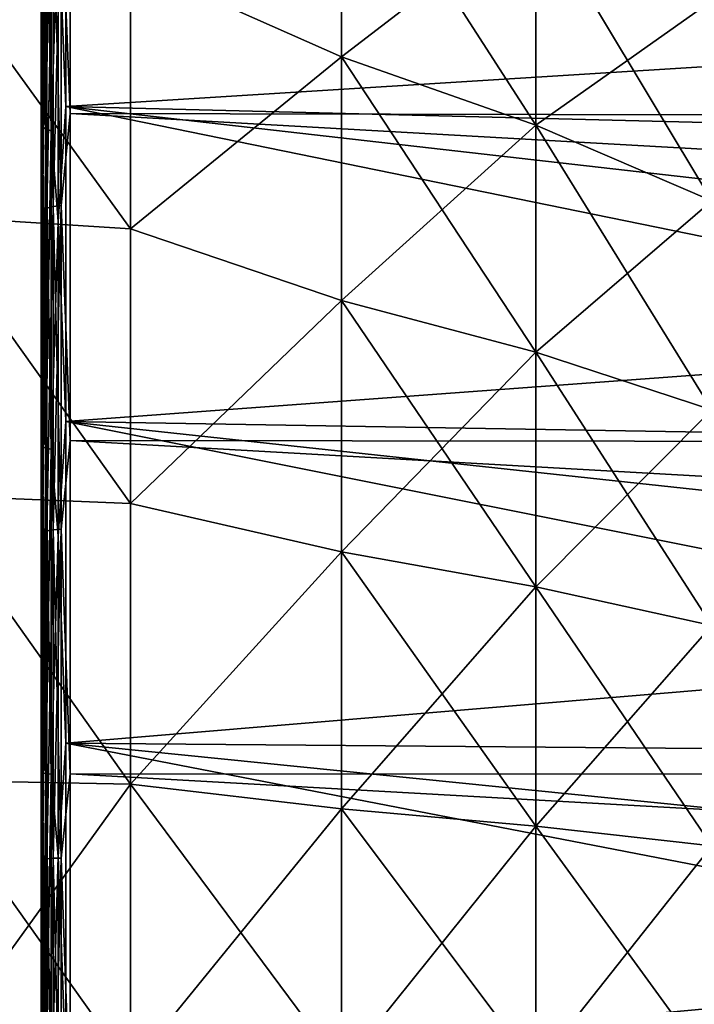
# Model space of a CAD drawing. Header units: millimetres. Extents: x -128 to 173, y -40 to 30.
# Tile 331 of 353: x 130.15 to 134.86, y 0.45 to 7.31. Entities that reach past the tile are written whole.
import ezdxf

# ---------------------------------------------------------------- set-up
doc = ezdxf.new("R2010")
doc.units = ezdxf.units.MM
doc.header["$LTSCALE"] = 56.728605
for name, color, linetype in [('253', 7, 'CONTINUOUS'), ('254', 7, 'CONTINUOUS'), ('257', 7, 'CONTINUOUS'), ('258', 7, 'CONTINUOUS'), ('273', 7, 'CONTINUOUS'), ('36', 7, 'CONTINUOUS'), ('38', 7, 'CONTINUOUS')]:
    doc.layers.add(name, color=color, linetype=linetype)

msp = doc.modelspace()

# ---------------------------------------------------------------- linework, layer by layer
at = {"layer": '253', "color": 7, "linetype": 'CONTINUOUS'}
for points in [[(130.3, 8.7426, 20.8342), (130.3, 6.5748, 21.6164), (130.3, 8.7914, 21.035), (130.3, 8.7426, 20.8342)], [(130.3, 8.7914, 21.035), (130.3, 6.5748, 21.6164), (130.3, 6.6001, 21.822), (130.3, 8.7914, 21.035)], [(130.3, 6.575, -21.6163), (130.3, 8.7428, -20.8341), (130.3, 8.7907, -21.0353), (130.3, 6.575, -21.6163)], [(130.3, 6.5994, -21.8222), (130.3, 6.575, -21.6163), (130.3, 8.7907, -21.0353), (130.3, 6.5994, -21.8222)], [(130.3, 6.5748, 21.6164), (130.3, 4.3387, 22.1736), (130.3, 6.6001, 21.822), (130.3, 6.5748, 21.6164)], [(130.3, 6.6001, 21.822), (130.3, 4.3387, 22.1736), (130.3, 4.3401, 22.3813), (130.3, 6.6001, 21.822)], [(130.3, 4.3389, -22.1736), (130.3, 6.575, -21.6163), (130.3, 6.5994, -21.8222), (130.3, 4.3389, -22.1736)], [(130.3, 4.3394, -22.3815), (130.3, 4.3389, -22.1736), (130.3, 6.5994, -21.8222), (130.3, 4.3394, -22.3815)], [(130.3, 4.3387, 22.1736), (130.3, 2.0574, 22.5003), (130.3, 4.3401, 22.3813), (130.3, 4.3387, 22.1736)], [(130.3, 4.3401, 22.3813), (130.3, 2.0574, 22.5003), (130.3, 2.0348, 22.7073), (130.3, 4.3401, 22.3813)], [(130.3, 2.0576, -22.5002), (130.3, 4.3389, -22.1736), (130.3, 4.3394, -22.3815), (130.3, 2.0576, -22.5002)], [(130.3, 2.0341, -22.7073), (130.3, 2.0576, -22.5002), (130.3, 4.3394, -22.3815), (130.3, 2.0341, -22.7073)], [(130.3, -0.2451, -22.5928), (130.3, 2.0576, -22.5002), (130.3, 2.0341, -22.7073), (130.3, -0.2451, -22.5928)], [(130.3, 2.0574, 22.5003), (130.3, -0.2453, 22.5928), (130.3, 2.0348, 22.7073), (130.3, 2.0574, 22.5003)], [(130.3, 2.0348, 22.7073), (130.3, -0.2453, 22.5928), (130.3, -2.6153, 22.6477), (130.3, 2.0348, 22.7073)], [(130.3, -0.2918, 22.7964), (130.3, 2.0348, 22.7073), (130.3, -2.6153, 22.6477), (130.3, -0.2918, 22.7964)], [(130.3, -2.616, -22.6477), (130.3, -0.2451, -22.5928), (130.3, 2.0341, -22.7073), (130.3, -2.616, -22.6477)], [(130.3, -0.2925, -22.7964), (130.3, -2.616, -22.6477), (130.3, 2.0341, -22.7073), (130.3, -0.2925, -22.7964)]]:
    msp.add_3dface(points, dxfattribs=at)
at = {"layer": '254', "color": 7, "linetype": 'CONTINUOUS'}
for points in [[(171.8356, 8.7447, -20.8803), (171.8356, 6.5709, -21.6629), (130.5017, 8.8679, -21.2198), (171.8356, 8.7447, -20.8803)], [(130.5017, 8.8679, -21.2198), (171.8356, 6.5709, -21.6629), (130.5017, 6.6574, -22.0136), (130.5017, 8.8679, -21.2198)], [(171.8356, 6.5709, 21.6629), (171.8356, 8.7447, 20.8803), (130.5017, 8.8679, 21.2198), (171.8356, 6.5709, 21.6629)], [(130.5017, 6.6574, 22.0136), (171.8356, 6.5709, 21.6629), (130.5017, 8.8679, 21.2198), (130.5017, 6.6574, 22.0136)], [(171.8356, 6.5709, -21.6629), (171.8356, 4.3286, -22.2198), (130.5017, 6.6574, -22.0136), (171.8356, 6.5709, -21.6629)], [(130.5017, 6.6574, -22.0136), (171.8356, 4.3286, -22.2198), (130.5017, 4.3775, -22.5778), (130.5017, 6.6574, -22.0136)], [(171.8356, 4.3286, 22.2198), (171.8356, 6.5709, 21.6629), (130.5017, 6.6574, 22.0136), (171.8356, 4.3286, 22.2198)], [(130.5017, 4.3775, 22.5778), (171.8356, 4.3286, 22.2198), (130.5017, 6.6574, 22.0136), (130.5017, 4.3775, 22.5778)], [(171.8356, 4.3286, -22.2198), (171.8356, 2.0413, -22.5453), (130.5017, 4.3775, -22.5778), (171.8356, 4.3286, -22.2198)], [(130.5017, 4.3775, -22.5778), (171.8356, 2.0413, -22.5453), (130.5017, 2.0519, -22.9065), (130.5017, 4.3775, -22.5778)], [(171.8356, 2.0413, 22.5453), (171.8356, 4.3286, 22.2198), (130.5017, 4.3775, 22.5778), (171.8356, 2.0413, 22.5453)], [(130.5017, 2.0519, 22.9065), (171.8356, 2.0413, 22.5453), (130.5017, 4.3775, 22.5778), (130.5017, 2.0519, 22.9065)], [(171.8356, 2.0413, -22.5453), (171.8356, -0.2673, -22.6359), (130.5017, 2.0519, -22.9065), (171.8356, 2.0413, -22.5453)], [(130.5017, 2.0519, -22.9065), (171.8356, -0.2673, -22.6359), (130.5017, -0.2951, -22.9963), (130.5017, 2.0519, -22.9065)], [(171.8356, -0.2673, 22.6359), (171.8356, 2.0413, 22.5453), (130.5017, 2.0519, 22.9065), (171.8356, -0.2673, 22.6359)], [(130.5017, -0.2951, 22.9963), (171.8356, -0.2673, 22.6359), (130.5017, 2.0519, 22.9065), (130.5017, -0.2951, 22.9963)]]:
    msp.add_3dface(points, dxfattribs=at)
at = {"layer": '257', "color": 7, "linetype": 'CONTINUOUS'}
for points in [[(142.1846, 7.4361, 19.3718), (142.1846, 6.4119, 19.7345), (130.4722, 8.832, 20.581), (142.1846, 7.4361, 19.3718)], [(130.4722, 8.832, 20.581), (142.1846, 6.4119, 19.7345), (130.4722, 6.7046, 21.369), (130.4722, 8.832, 20.581)], [(130.4722, 6.7046, -21.369), (142.1846, 7.4361, -19.3718), (130.4722, 8.832, -20.581), (130.4722, 6.7046, -21.369)], [(142.1846, 6.4119, -19.7345), (142.1846, 7.4361, -19.3718), (130.4722, 6.7046, -21.369), (142.1846, 6.4119, -19.7345)], [(142.1846, 5.3708, 20.0429), (142.1846, 4.314, 20.2966), (130.4722, 6.7046, 21.369), (142.1846, 5.3708, 20.0429)], [(130.4722, 6.7046, 21.369), (142.1846, 4.314, 20.2966), (130.4722, 4.5083, 21.9376), (130.4722, 6.7046, 21.369)], [(142.1846, 6.4119, 19.7345), (142.1846, 5.3708, 20.0429), (130.4722, 6.7046, 21.369), (142.1846, 6.4119, 19.7345)], [(142.1846, 5.3708, -20.0429), (142.1846, 6.4119, -19.7345), (130.4722, 6.7046, -21.369), (142.1846, 5.3708, -20.0429)], [(130.4722, 4.5083, -21.9376), (142.1846, 5.3708, -20.0429), (130.4722, 6.7046, -21.369), (130.4722, 4.5083, -21.9376)], [(142.1846, 4.314, -20.2966), (142.1846, 5.3708, -20.0429), (130.4722, 4.5083, -21.9376), (142.1846, 4.314, -20.2966)], [(142.1846, 3.2459, 20.4945), (142.1846, 2.1692, 20.6363), (130.4722, 4.5083, 21.9376), (142.1846, 3.2459, 20.4945)], [(130.4722, 4.5083, 21.9376), (142.1846, 2.1692, 20.6363), (130.4722, 2.2658, 22.2812), (130.4722, 4.5083, 21.9376)], [(142.1846, 4.314, 20.2966), (142.1846, 3.2459, 20.4945), (130.4722, 4.5083, 21.9376), (142.1846, 4.314, 20.2966)], [(142.1846, 3.2459, -20.4945), (142.1846, 4.314, -20.2966), (130.4722, 4.5083, -21.9376), (142.1846, 3.2459, -20.4945)], [(130.4722, 2.2658, -22.2812), (142.1846, 3.2459, -20.4945), (130.4722, 4.5083, -21.9376), (130.4722, 2.2658, -22.2812)], [(142.1846, 2.1692, -20.6363), (142.1846, 3.2459, -20.4945), (130.4722, 2.2658, -22.2812), (142.1846, 2.1692, -20.6363)], [(142.1846, 0, 20.75), (130.4722, 0, 22.3961), (130.4722, 2.2658, 22.2812), (142.1846, 0, 20.75)], [(142.1846, 1.0858, 20.7216), (142.1846, 0, 20.75), (130.4722, 2.2658, 22.2812), (142.1846, 1.0858, 20.7216)], [(130.4722, 0, -22.3961), (142.1846, 1.0858, -20.7216), (130.4722, 2.2658, -22.2812), (130.4722, 0, -22.3961)], [(142.1846, 2.1692, 20.6363), (142.1846, 1.0858, 20.7216), (130.4722, 2.2658, 22.2812), (142.1846, 2.1692, 20.6363)], [(142.1846, 1.0858, -20.7216), (142.1846, 2.1692, -20.6363), (130.4722, 2.2658, -22.2812), (142.1846, 1.0858, -20.7216)], [(130.4722, 0, -22.3961), (142.1846, 0, -20.75), (142.1846, 1.0858, -20.7216), (130.4722, 0, -22.3961)]]:
    msp.add_3dface(points, dxfattribs=at)
at = {"layer": '258', "color": 7, "linetype": 'CONTINUOUS'}
for points in [[(130.5017, 6.6574, 22.0136), (130.5017, 8.8679, 21.2198), (130.4395, 8.2101, 21.4729), (130.5017, 6.6574, 22.0136)], [(130.5017, 8.8679, -21.2198), (130.5017, 6.6574, -22.0136), (130.4395, 8.2101, -21.4729), (130.5017, 8.8679, -21.2198)], [(130.3, 8.7914, 21.035), (130.3, 6.6001, 21.822), (130.3098, 8.1641, 21.3527), (130.3, 8.7914, 21.035)], [(130.3, 6.5994, -21.8222), (130.3, 8.7907, -21.0353), (130.3098, 8.1641, -21.3527), (130.3, 6.5994, -21.8222)], [(130.3385, 5.996, 22.1179), (130.3385, 8.1841, 21.405), (130.3098, 5.9813, 22.0638), (130.3385, 5.996, 22.1179)], [(130.3098, 5.9813, 22.0638), (130.3385, 8.1841, 21.405), (130.3098, 8.1641, 21.3527), (130.3098, 5.9813, 22.0638)], [(130.3385, 8.1841, -21.405), (130.3385, 5.996, -22.1179), (130.3098, 8.1641, -21.3527), (130.3385, 8.1841, -21.405)], [(130.3832, 6.0076, 22.1608), (130.3832, 8.2, 21.4465), (130.3385, 5.996, 22.1179), (130.3832, 6.0076, 22.1608)], [(130.3385, 5.996, 22.1179), (130.3832, 8.2, 21.4465), (130.3385, 8.1841, 21.405), (130.3385, 5.996, 22.1179)], [(130.3832, 8.2, -21.4465), (130.3832, 6.0076, -22.1608), (130.3385, 8.1841, -21.405), (130.3832, 8.2, -21.4465)], [(130.3385, 8.1841, -21.405), (130.3832, 6.0076, -22.1608), (130.3385, 5.996, -22.1179), (130.3385, 8.1841, -21.405)], [(130.4395, 6.015, 22.188), (130.4395, 8.2101, 21.4729), (130.3832, 6.0076, 22.1608), (130.4395, 6.015, 22.188)], [(130.3832, 6.0076, 22.1608), (130.4395, 8.2101, 21.4729), (130.3832, 8.2, 21.4465), (130.3832, 6.0076, 22.1608)], [(130.4395, 8.2101, -21.4729), (130.4395, 6.015, -22.188), (130.3832, 8.2, -21.4465), (130.4395, 8.2101, -21.4729)], [(130.3832, 8.2, -21.4465), (130.4395, 6.015, -22.188), (130.3832, 6.0076, -22.1608), (130.3832, 8.2, -21.4465)], [(130.4395, 6.015, 22.188), (130.5017, 6.6574, 22.0136), (130.4395, 8.2101, 21.4729), (130.4395, 6.015, 22.188)], [(130.4395, 8.2101, -21.4729), (130.5017, 6.6574, -22.0136), (130.4395, 6.015, -22.188), (130.4395, 8.2101, -21.4729)], [(130.3, 6.5994, -21.8222), (130.3098, 8.1641, -21.3527), (130.3098, 5.9813, -22.0638), (130.3, 6.5994, -21.8222)], [(130.3, 6.6001, 21.822), (130.3098, 5.9813, 22.0638), (130.3098, 8.1641, 21.3527), (130.3, 6.6001, 21.822)], [(130.3098, 8.1641, -21.3527), (130.3385, 5.996, -22.1179), (130.3098, 5.9813, -22.0638), (130.3098, 8.1641, -21.3527)], [(130.3, 6.6001, 21.822), (130.3, 4.3401, 22.3813), (130.3098, 5.9813, 22.0638), (130.3, 6.6001, 21.822)], [(130.3, 4.3394, -22.3815), (130.3, 6.5994, -21.8222), (130.3098, 5.9813, -22.0638), (130.3, 4.3394, -22.3815)], [(130.5017, 4.3775, 22.5778), (130.5017, 6.6574, 22.0136), (130.4395, 6.015, 22.188), (130.5017, 4.3775, 22.5778)], [(130.5017, 6.6574, -22.0136), (130.5017, 4.3775, -22.5778), (130.4395, 6.015, -22.188), (130.5017, 6.6574, -22.0136)], [(130.3, 4.3394, -22.3815), (130.3098, 5.9813, -22.0638), (130.3098, 3.7382, -22.5525), (130.3, 4.3394, -22.3815)], [(130.3, 4.3401, 22.3813), (130.3098, 3.7382, 22.5525), (130.3098, 5.9813, 22.0638), (130.3, 4.3401, 22.3813)], [(130.3385, 3.7474, 22.6078), (130.3385, 5.996, 22.1179), (130.3098, 3.7382, 22.5525), (130.3385, 3.7474, 22.6078)], [(130.3098, 3.7382, 22.5525), (130.3385, 5.996, 22.1179), (130.3098, 5.9813, 22.0638), (130.3098, 3.7382, 22.5525)], [(130.3385, 5.996, -22.1179), (130.3385, 3.7474, -22.6078), (130.3098, 5.9813, -22.0638), (130.3385, 5.996, -22.1179)], [(130.3098, 5.9813, -22.0638), (130.3385, 3.7474, -22.6078), (130.3098, 3.7382, -22.5525), (130.3098, 5.9813, -22.0638)], [(130.3832, 3.7546, 22.6516), (130.3832, 6.0076, 22.1608), (130.3385, 3.7474, 22.6078), (130.3832, 3.7546, 22.6516)], [(130.3385, 3.7474, 22.6078), (130.3832, 6.0076, 22.1608), (130.3385, 5.996, 22.1179), (130.3385, 3.7474, 22.6078)], [(130.3832, 6.0076, -22.1608), (130.3832, 3.7546, -22.6516), (130.3385, 5.996, -22.1179), (130.3832, 6.0076, -22.1608)], [(130.3385, 5.996, -22.1179), (130.3832, 3.7546, -22.6516), (130.3385, 3.7474, -22.6078), (130.3385, 5.996, -22.1179)], [(130.4395, 3.7592, 22.6794), (130.4395, 6.015, 22.188), (130.3832, 3.7546, 22.6516), (130.4395, 3.7592, 22.6794)], [(130.3832, 3.7546, 22.6516), (130.4395, 6.015, 22.188), (130.3832, 6.0076, 22.1608), (130.3832, 3.7546, 22.6516)], [(130.4395, 6.015, -22.188), (130.4395, 3.7592, -22.6794), (130.3832, 6.0076, -22.1608), (130.4395, 6.015, -22.188)], [(130.3832, 6.0076, -22.1608), (130.4395, 3.7592, -22.6794), (130.3832, 3.7546, -22.6516), (130.3832, 6.0076, -22.1608)], [(130.4395, 3.7592, 22.6794), (130.5017, 4.3775, 22.5778), (130.4395, 6.015, 22.188), (130.4395, 3.7592, 22.6794)], [(130.4395, 6.015, -22.188), (130.5017, 4.3775, -22.5778), (130.4395, 3.7592, -22.6794), (130.4395, 6.015, -22.188)], [(130.3, 4.3401, 22.3813), (130.3, 2.0348, 22.7073), (130.3098, 3.7382, 22.5525), (130.3, 4.3401, 22.3813)], [(130.3, 2.0341, -22.7073), (130.3, 4.3394, -22.3815), (130.3098, 3.7382, -22.5525), (130.3, 2.0341, -22.7073)], [(130.5017, 2.0519, 22.9065), (130.5017, 4.3775, 22.5778), (130.4395, 3.7592, 22.6794), (130.5017, 2.0519, 22.9065)], [(130.5017, 4.3775, -22.5778), (130.5017, 2.0519, -22.9065), (130.4395, 3.7592, -22.6794), (130.5017, 4.3775, -22.5778)], [(130.3, 2.0341, -22.7073), (130.3098, 3.7382, -22.5525), (130.3098, 1.4574, -22.8137), (130.3, 2.0341, -22.7073)], [(130.3, 2.0348, 22.7073), (130.3098, 1.4574, 22.8137), (130.3098, 3.7382, 22.5525), (130.3, 2.0348, 22.7073)], [(130.3385, 1.461, 22.8696), (130.3385, 3.7474, 22.6078), (130.3098, 1.4574, 22.8137), (130.3385, 1.461, 22.8696)], [(130.3098, 1.4574, 22.8137), (130.3385, 3.7474, 22.6078), (130.3098, 3.7382, 22.5525), (130.3098, 1.4574, 22.8137)], [(130.3385, 3.7474, -22.6078), (130.3385, 1.461, -22.8696), (130.3098, 3.7382, -22.5525), (130.3385, 3.7474, -22.6078)], [(130.3098, 3.7382, -22.5525), (130.3385, 1.461, -22.8696), (130.3098, 1.4574, -22.8137), (130.3098, 3.7382, -22.5525)], [(130.3832, 1.4638, 22.9139), (130.3832, 3.7546, 22.6516), (130.3385, 1.461, 22.8696), (130.3832, 1.4638, 22.9139)], [(130.3385, 1.461, 22.8696), (130.3832, 3.7546, 22.6516), (130.3385, 3.7474, 22.6078), (130.3385, 1.461, 22.8696)], [(130.3832, 3.7546, -22.6516), (130.3832, 1.4638, -22.9139), (130.3385, 3.7474, -22.6078), (130.3832, 3.7546, -22.6516)], [(130.3385, 3.7474, -22.6078), (130.3832, 1.4638, -22.9139), (130.3385, 1.461, -22.8696), (130.3385, 3.7474, -22.6078)], [(130.4395, 1.4656, 22.9421), (130.4395, 3.7592, 22.6794), (130.3832, 1.4638, 22.9139), (130.4395, 1.4656, 22.9421)], [(130.3832, 1.4638, 22.9139), (130.4395, 3.7592, 22.6794), (130.3832, 3.7546, 22.6516), (130.3832, 1.4638, 22.9139)], [(130.4395, 3.7592, -22.6794), (130.4395, 1.4656, -22.9421), (130.3832, 3.7546, -22.6516), (130.4395, 3.7592, -22.6794)], [(130.3832, 3.7546, -22.6516), (130.4395, 1.4656, -22.9421), (130.3832, 1.4638, -22.9139), (130.3832, 3.7546, -22.6516)], [(130.4395, 1.4656, 22.9421), (130.5017, 2.0519, 22.9065), (130.4395, 3.7592, 22.6794), (130.4395, 1.4656, 22.9421)], [(130.4395, 3.7592, -22.6794), (130.5017, 2.0519, -22.9065), (130.4395, 1.4656, -22.9421), (130.4395, 3.7592, -22.6794)], [(130.3, 2.0348, 22.7073), (130.3, -0.2918, 22.7964), (130.3098, 1.4574, 22.8137), (130.3, 2.0348, 22.7073)], [(130.3, -0.2925, -22.7964), (130.3, 2.0341, -22.7073), (130.3098, 1.4574, -22.8137), (130.3, -0.2925, -22.7964)], [(130.5017, -0.2951, 22.9963), (130.5017, 2.0519, 22.9065), (130.4395, 1.4656, 22.9421), (130.5017, -0.2951, 22.9963)], [(130.5017, 2.0519, -22.9065), (130.5017, -0.2951, -22.9963), (130.4395, 1.4656, -22.9421), (130.5017, 2.0519, -22.9065)], [(130.3, -0.2925, -22.7964), (130.3098, 1.4574, -22.8137), (130.3098, -0.8381, -22.8448), (130.3, -0.2925, -22.7964)], [(130.3, -0.2918, 22.7964), (130.3098, -0.8381, 22.8448), (130.3098, 1.4574, 22.8137), (130.3, -0.2918, 22.7964)], [(130.3385, -0.8402, 22.9009), (130.3385, 1.461, 22.8696), (130.3098, -0.8381, 22.8448), (130.3385, -0.8402, 22.9009)], [(130.3098, -0.8381, 22.8448), (130.3385, 1.461, 22.8696), (130.3098, 1.4574, 22.8137), (130.3098, -0.8381, 22.8448)], [(130.3385, 1.461, -22.8696), (130.3385, -0.8402, -22.9009), (130.3098, 1.4574, -22.8137), (130.3385, 1.461, -22.8696)], [(130.3098, 1.4574, -22.8137), (130.3385, -0.8402, -22.9009), (130.3098, -0.8381, -22.8448), (130.3098, 1.4574, -22.8137)], [(130.3832, -0.8418, 22.9452), (130.3832, 1.4638, 22.9139), (130.3385, -0.8402, 22.9009), (130.3832, -0.8418, 22.9452)], [(130.3385, -0.8402, 22.9009), (130.3832, 1.4638, 22.9139), (130.3385, 1.461, 22.8696), (130.3385, -0.8402, 22.9009)], [(130.3832, 1.4638, -22.9139), (130.3832, -0.8418, -22.9452), (130.3385, 1.461, -22.8696), (130.3832, 1.4638, -22.9139)], [(130.3385, 1.461, -22.8696), (130.3832, -0.8418, -22.9452), (130.3385, -0.8402, -22.9009), (130.3385, 1.461, -22.8696)], [(130.4395, -0.8429, 22.9734), (130.4395, 1.4656, 22.9421), (130.3832, -0.8418, 22.9452), (130.4395, -0.8429, 22.9734)], [(130.3832, -0.8418, 22.9452), (130.4395, 1.4656, 22.9421), (130.3832, 1.4638, 22.9139), (130.3832, -0.8418, 22.9452)], [(130.4395, 1.4656, -22.9421), (130.4395, -0.8429, -22.9734), (130.3832, 1.4638, -22.9139), (130.4395, 1.4656, -22.9421)], [(130.3832, 1.4638, -22.9139), (130.4395, -0.8429, -22.9734), (130.3832, -0.8418, -22.9452), (130.3832, 1.4638, -22.9139)], [(130.4395, -0.8429, 22.9734), (130.5017, -0.2951, 22.9963), (130.4395, 1.4656, 22.9421), (130.4395, -0.8429, 22.9734)], [(130.4395, 1.4656, -22.9421), (130.5017, -0.2951, -22.9963), (130.4395, -0.8429, -22.9734), (130.4395, 1.4656, -22.9421)]]:
    msp.add_3dface(points, dxfattribs=at)
at = {"layer": '273', "color": 7, "linetype": 'CONTINUOUS'}
for points in [[(130.4722, 6.7046, -21.369), (130.4722, 8.832, -20.581), (130.4175, 8.0403, -20.92), (130.4722, 6.7046, -21.369)], [(130.4722, 8.832, 20.581), (130.4722, 6.7046, 21.369), (130.4175, 8.0403, 20.92), (130.4722, 8.832, 20.581)], [(130.3, 8.7428, -20.8341), (130.3, 6.575, -21.6163), (130.3081, 6.5637, -21.5607), (130.3, 8.7428, -20.8341)], [(130.3, 8.7428, -20.8341), (130.3081, 6.5637, -21.5607), (130.3081, 8.7254, -20.7801), (130.3, 8.7428, -20.8341)], [(130.3, 6.5748, 21.6164), (130.3, 8.7426, 20.8342), (130.3081, 6.5637, 21.5607), (130.3, 6.5748, 21.6164)], [(130.3, 8.7426, 20.8342), (130.3081, 8.7254, 20.7801), (130.3081, 6.5637, 21.5607), (130.3, 8.7426, 20.8342)], [(130.3081, 6.5637, -21.5607), (130.3319, 8.7053, -20.7322), (130.3081, 8.7254, -20.7801), (130.3081, 6.5637, -21.5607)], [(130.3319, 8.7053, 20.7322), (130.3319, 6.5485, 21.511), (130.3081, 8.7254, 20.7801), (130.3319, 8.7053, 20.7322)], [(130.3081, 8.7254, 20.7801), (130.3319, 6.5485, 21.511), (130.3081, 6.5637, 21.5607), (130.3081, 8.7254, 20.7801)], [(130.3319, 6.5485, -21.511), (130.3319, 8.7053, -20.7322), (130.3081, 6.5637, -21.5607), (130.3319, 6.5485, -21.511)], [(130.3319, 6.5485, -21.511), (130.3694, 8.6886, -20.6925), (130.3319, 8.7053, -20.7322), (130.3319, 6.5485, -21.511)], [(130.3694, 8.6886, 20.6925), (130.3694, 6.536, 21.4698), (130.3319, 8.7053, 20.7322), (130.3694, 8.6886, 20.6925)], [(130.3319, 8.7053, 20.7322), (130.3694, 6.536, 21.4698), (130.3319, 6.5485, 21.511), (130.3319, 8.7053, 20.7322)], [(130.3694, 6.536, -21.4698), (130.3694, 8.6886, -20.6925), (130.3319, 6.5485, -21.511), (130.3694, 6.536, -21.4698)], [(130.3694, 6.536, -21.4698), (130.4175, 8.0403, -20.92), (130.3694, 8.6886, -20.6925), (130.3694, 6.536, -21.4698)], [(130.3694, 8.6886, 20.6925), (130.4175, 8.0403, 20.92), (130.3694, 6.536, 21.4698), (130.3694, 8.6886, 20.6925)], [(130.4175, 5.9046, -21.6201), (130.4175, 8.0403, -20.92), (130.3694, 6.536, -21.4698), (130.4175, 5.9046, -21.6201)], [(130.4175, 8.0403, 20.92), (130.4175, 5.9046, 21.6201), (130.3694, 6.536, 21.4698), (130.4175, 8.0403, 20.92)], [(130.4175, 5.9046, -21.6201), (130.4722, 6.7046, -21.369), (130.4175, 8.0403, -20.92), (130.4175, 5.9046, -21.6201)], [(130.4175, 8.0403, 20.92), (130.4722, 6.7046, 21.369), (130.4175, 5.9046, 21.6201), (130.4175, 8.0403, 20.92)], [(130.4722, 4.5083, -21.9376), (130.4722, 6.7046, -21.369), (130.4175, 5.9046, -21.6201), (130.4722, 4.5083, -21.9376)], [(130.4722, 6.7046, 21.369), (130.4722, 4.5083, 21.9376), (130.4175, 5.9046, 21.6201), (130.4722, 6.7046, 21.369)], [(130.3, 6.575, -21.6163), (130.3, 4.3389, -22.1736), (130.3081, 4.3337, -22.1171), (130.3, 6.575, -21.6163)], [(130.3, 6.575, -21.6163), (130.3081, 4.3337, -22.1171), (130.3081, 6.5637, -21.5607), (130.3, 6.575, -21.6163)], [(130.3, 4.3387, 22.1736), (130.3, 6.5748, 21.6164), (130.3081, 4.3337, 22.1171), (130.3, 4.3387, 22.1736)], [(130.3, 6.5748, 21.6164), (130.3081, 6.5637, 21.5607), (130.3081, 4.3337, 22.1171), (130.3, 6.5748, 21.6164)], [(130.3081, 4.3337, -22.1171), (130.3319, 6.5485, -21.511), (130.3081, 6.5637, -21.5607), (130.3081, 4.3337, -22.1171)], [(130.3319, 6.5485, 21.511), (130.3319, 4.3237, 22.0661), (130.3081, 6.5637, 21.5607), (130.3319, 6.5485, 21.511)], [(130.3081, 6.5637, 21.5607), (130.3319, 4.3237, 22.0661), (130.3081, 4.3337, 22.1171), (130.3081, 6.5637, 21.5607)], [(130.3319, 4.3237, -22.0661), (130.3319, 6.5485, -21.511), (130.3081, 4.3337, -22.1171), (130.3319, 4.3237, -22.0661)], [(130.3319, 4.3237, -22.0661), (130.3694, 6.536, -21.4698), (130.3319, 6.5485, -21.511), (130.3319, 4.3237, -22.0661)], [(130.3694, 6.536, 21.4698), (130.3694, 4.3154, 22.0239), (130.3319, 6.5485, 21.511), (130.3694, 6.536, 21.4698)], [(130.3319, 6.5485, 21.511), (130.3694, 4.3154, 22.0239), (130.3319, 4.3237, 22.0661), (130.3319, 6.5485, 21.511)], [(130.3694, 4.3154, -22.0239), (130.3694, 6.536, -21.4698), (130.3319, 4.3237, -22.0661), (130.3694, 4.3154, -22.0239)], [(130.3694, 4.3154, -22.0239), (130.4175, 5.9046, -21.6201), (130.3694, 6.536, -21.4698), (130.3694, 4.3154, -22.0239)], [(130.3694, 6.536, 21.4698), (130.4175, 5.9046, 21.6201), (130.3694, 4.3154, 22.0239), (130.3694, 6.536, 21.4698)], [(130.4175, 3.7096, -22.1028), (130.4175, 5.9046, -21.6201), (130.3694, 4.3154, -22.0239), (130.4175, 3.7096, -22.1028)], [(130.4175, 5.9046, 21.6201), (130.4175, 3.7096, 22.1028), (130.3694, 4.3154, 22.0239), (130.4175, 5.9046, 21.6201)], [(130.4175, 3.7096, -22.1028), (130.4722, 4.5083, -21.9376), (130.4175, 5.9046, -21.6201), (130.4175, 3.7096, -22.1028)], [(130.4175, 5.9046, 21.6201), (130.4722, 4.5083, 21.9376), (130.4175, 3.7096, 22.1028), (130.4175, 5.9046, 21.6201)], [(130.4722, 2.2658, -22.2812), (130.4722, 4.5083, -21.9376), (130.4175, 3.7096, -22.1028), (130.4722, 2.2658, -22.2812)], [(130.4722, 4.5083, 21.9376), (130.4722, 2.2658, 22.2812), (130.4175, 3.7096, 22.1028), (130.4722, 4.5083, 21.9376)], [(130.3, 4.3389, -22.1736), (130.3, 2.0576, -22.5002), (130.3081, 2.0586, -22.4434), (130.3, 4.3389, -22.1736)], [(130.3, 4.3389, -22.1736), (130.3081, 2.0586, -22.4434), (130.3081, 4.3337, -22.1171), (130.3, 4.3389, -22.1736)], [(130.3, 2.0574, 22.5003), (130.3, 4.3387, 22.1736), (130.3081, 2.0586, 22.4434), (130.3, 2.0574, 22.5003)], [(130.3, 4.3387, 22.1736), (130.3081, 4.3337, 22.1171), (130.3081, 2.0586, 22.4434), (130.3, 4.3387, 22.1736)], [(130.3081, 2.0586, -22.4434), (130.3319, 4.3237, -22.0661), (130.3081, 4.3337, -22.1171), (130.3081, 2.0586, -22.4434)], [(130.3319, 4.3237, 22.0661), (130.3319, 2.0539, 22.3917), (130.3081, 4.3337, 22.1171), (130.3319, 4.3237, 22.0661)], [(130.3081, 4.3337, 22.1171), (130.3319, 2.0539, 22.3917), (130.3081, 2.0586, 22.4434), (130.3081, 4.3337, 22.1171)], [(130.3319, 2.0539, -22.3917), (130.3319, 4.3237, -22.0661), (130.3081, 2.0586, -22.4434), (130.3319, 2.0539, -22.3917)], [(130.3319, 2.0539, -22.3917), (130.3694, 4.3154, -22.0239), (130.3319, 4.3237, -22.0661), (130.3319, 2.0539, -22.3917)], [(130.3694, 4.3154, 22.0239), (130.3694, 2.0499, 22.3488), (130.3319, 4.3237, 22.0661), (130.3694, 4.3154, 22.0239)], [(130.3319, 4.3237, 22.0661), (130.3694, 2.0499, 22.3488), (130.3319, 2.0539, 22.3917), (130.3319, 4.3237, 22.0661)], [(130.3694, 2.0499, -22.3488), (130.3694, 4.3154, -22.0239), (130.3319, 2.0539, -22.3917), (130.3694, 2.0499, -22.3488)], [(130.3694, 2.0499, -22.3488), (130.4175, 3.7096, -22.1028), (130.3694, 4.3154, -22.0239), (130.3694, 2.0499, -22.3488)], [(130.3694, 4.3154, 22.0239), (130.4175, 3.7096, 22.1028), (130.3694, 2.0499, 22.3488), (130.3694, 4.3154, 22.0239)], [(130.4175, 1.4773, -22.3632), (130.4175, 3.7096, -22.1028), (130.3694, 2.0499, -22.3488), (130.4175, 1.4773, -22.3632)], [(130.4175, 3.7096, 22.1028), (130.4175, 1.4773, 22.3632), (130.3694, 2.0499, 22.3488), (130.4175, 3.7096, 22.1028)], [(130.4175, 1.4773, -22.3632), (130.4722, 2.2658, -22.2812), (130.4175, 3.7096, -22.1028), (130.4175, 1.4773, -22.3632)], [(130.4175, 3.7096, 22.1028), (130.4722, 2.2658, 22.2812), (130.4175, 1.4773, 22.3632), (130.4175, 3.7096, 22.1028)], [(130.4722, 2.2658, 22.2812), (130.4722, 0, 22.3961), (130.4175, 1.4773, 22.3632), (130.4722, 2.2658, 22.2812)], [(130.4722, 0, -22.3961), (130.4722, 2.2658, -22.2812), (130.4175, 1.4773, -22.3632), (130.4722, 0, -22.3961)], [(130.3, 2.0574, 22.5003), (130.3081, 2.0586, 22.4434), (130.3081, -0.2379, 22.5364), (130.3, 2.0574, 22.5003)], [(130.3, 2.0576, -22.5002), (130.3081, -0.2379, -22.5364), (130.3081, 2.0586, -22.4434), (130.3, 2.0576, -22.5002)], [(130.3, 2.0576, -22.5002), (130.3, -0.2451, -22.5928), (130.3081, -0.2379, -22.5364), (130.3, 2.0576, -22.5002)], [(130.3, -0.2453, 22.5928), (130.3, 2.0574, 22.5003), (130.3081, -0.2379, 22.5364), (130.3, -0.2453, 22.5928)], [(130.3081, -0.2379, -22.5364), (130.3319, 2.0539, -22.3917), (130.3081, 2.0586, -22.4434), (130.3081, -0.2379, -22.5364)], [(130.3319, 2.0539, 22.3917), (130.3319, -0.2373, 22.4845), (130.3081, 2.0586, 22.4434), (130.3319, 2.0539, 22.3917)], [(130.3081, 2.0586, 22.4434), (130.3319, -0.2373, 22.4845), (130.3081, -0.2379, 22.5364), (130.3081, 2.0586, 22.4434)], [(130.3319, -0.2373, -22.4845), (130.3319, 2.0539, -22.3917), (130.3081, -0.2379, -22.5364), (130.3319, -0.2373, -22.4845)], [(130.3319, -0.2373, -22.4845), (130.3694, 2.0499, -22.3488), (130.3319, 2.0539, -22.3917), (130.3319, -0.2373, -22.4845)], [(130.3694, 2.0499, 22.3488), (130.3694, -0.2369, 22.4414), (130.3319, 2.0539, 22.3917), (130.3694, 2.0499, 22.3488)], [(130.3319, 2.0539, 22.3917), (130.3694, -0.2369, 22.4414), (130.3319, -0.2373, 22.4845), (130.3319, 2.0539, 22.3917)], [(130.3694, -0.2369, -22.4414), (130.3694, 2.0499, -22.3488), (130.3319, -0.2373, -22.4845), (130.3694, -0.2369, -22.4414)], [(130.3694, -0.2369, -22.4414), (130.4175, 1.4773, -22.3632), (130.3694, 2.0499, -22.3488), (130.3694, -0.2369, -22.4414)], [(130.3694, 2.0499, 22.3488), (130.4175, 1.4773, 22.3632), (130.3694, -0.2369, 22.4414), (130.3694, 2.0499, 22.3488)], [(130.4175, -0.7699, -22.3987), (130.4175, 1.4773, -22.3632), (130.3694, -0.2369, -22.4414), (130.4175, -0.7699, -22.3987)], [(130.4175, 1.4773, 22.3632), (130.4175, -0.7699, 22.3987), (130.3694, -0.2369, 22.4414), (130.4175, 1.4773, 22.3632)], [(130.4175, 1.4773, 22.3632), (130.4722, 0, 22.3961), (130.4175, -0.7699, 22.3987), (130.4175, 1.4773, 22.3632)], [(130.4175, -0.7699, -22.3987), (130.4722, 0, -22.3961), (130.4175, 1.4773, -22.3632), (130.4175, -0.7699, -22.3987)]]:
    msp.add_3dface(points, dxfattribs=at)
at = {"layer": '36', "color": 7, "linetype": 'CONTINUOUS'}
for points in [[(129.4934, 5.9429, -18.9415), (129.4934, 7.8287, -18.243), (130.9237, 5.8534, -18.0156), (129.4934, 5.9429, -18.9415)], [(130.9237, 5.8534, -18.0156), (129.4934, 7.8287, -18.243), (130.9237, 7.7048, -17.305), (130.9237, 5.8534, -18.0156)], [(129.4934, 7.8287, 18.243), (129.4934, 5.9429, 18.9415), (130.9237, 5.8534, 18.0156), (129.4934, 7.8287, 18.243)], [(130.9237, 7.7048, 17.305), (129.4934, 7.8287, 18.243), (130.9237, 5.8534, 18.0156), (130.9237, 7.7048, 17.305)], [(129.4934, 3.9962, -19.4455), (129.4934, 5.9429, -18.9415), (130.9237, 3.9384, -18.5288), (129.4934, 3.9962, -19.4455)], [(130.9237, 3.9384, -18.5288), (129.4934, 5.9429, -18.9415), (130.9237, 5.8534, -18.0156), (130.9237, 3.9384, -18.5288)], [(129.4934, 5.9429, 18.9415), (129.4934, 3.9962, 19.4455), (130.9237, 3.9384, 18.5288), (129.4934, 5.9429, 18.9415)], [(130.9237, 5.8534, 18.0156), (129.4934, 5.9429, 18.9415), (130.9237, 3.9384, 18.5288), (130.9237, 5.8534, 18.0156)], [(129.4934, 2.0084, -19.75), (129.4934, 3.9962, -19.4455), (130.9237, 1.9802, -18.8389), (129.4934, 2.0084, -19.75)], [(130.9237, 1.9802, -18.8389), (129.4934, 3.9962, -19.4455), (130.9237, 3.9384, -18.5288), (130.9237, 1.9802, -18.8389)], [(129.4934, 3.9962, 19.4455), (129.4934, 2.0084, 19.75), (130.9237, 1.9802, 18.8389), (129.4934, 3.9962, 19.4455)], [(130.9237, 3.9384, 18.5288), (129.4934, 3.9962, 19.4455), (130.9237, 1.9802, 18.8389), (130.9237, 3.9384, 18.5288)], [(129.4934, 2.0084, 19.75), (129.4934, 0, 19.8519), (130.9237, 1.9802, 18.8389), (129.4934, 2.0084, 19.75)], [(130.9237, 0, -18.9427), (129.4934, 0, -19.8519), (129.4934, 2.0084, -19.75), (130.9237, 0, -18.9427)], [(130.9237, 0, -18.9427), (129.4934, 2.0084, -19.75), (130.9237, 1.9802, -18.8389), (130.9237, 0, -18.9427)], [(129.4934, 0, 19.8519), (130.9237, 0, 18.9427), (130.9237, 1.9802, 18.8389), (129.4934, 0, 19.8519)]]:
    msp.add_3dface(points, dxfattribs=at)
at = {"layer": '38', "color": 7, "linetype": 'CONTINUOUS'}
for points in [[(132.3947, 7.0517, -16.4324), (130.9237, 7.7048, -17.305), (132.3947, 8.678, -15.6347), (132.3947, 7.0517, -16.4324)], [(132.3947, 8.678, 15.6347), (130.9237, 7.7048, 17.305), (132.3947, 7.0517, 16.4324), (132.3947, 8.678, 15.6347)], [(132.3947, 7.0517, -16.4324), (132.3947, 8.678, -15.6347), (133.7515, 6.5759, -15.3238), (132.3947, 7.0517, -16.4324)], [(132.3947, 8.678, -15.6347), (133.7515, 8.0925, -14.5799), (133.7515, 6.5759, -15.3238), (132.3947, 8.678, -15.6347)], [(132.3947, 8.678, 15.6347), (132.3947, 7.0517, 16.4324), (133.7515, 8.0925, 14.5799), (132.3947, 8.678, 15.6347)], [(132.3947, 7.0517, 16.4324), (133.7515, 6.5759, 15.3238), (133.7515, 8.0925, 14.5799), (132.3947, 7.0517, 16.4324)], [(133.7515, 6.5759, 15.3238), (134.9785, 7.443, 13.4097), (133.7515, 8.0925, 14.5799), (133.7515, 6.5759, 15.3238)], [(134.9785, 7.443, -13.4097), (134.9785, 6.0482, -14.0939), (133.7515, 8.0925, -14.5799), (134.9785, 7.443, -13.4097)], [(133.7515, 8.0925, -14.5799), (134.9785, 6.0482, -14.0939), (133.7515, 6.5759, -15.3238), (133.7515, 8.0925, -14.5799)], [(130.9237, 5.8534, -18.0156), (130.9237, 7.7048, -17.305), (132.3947, 7.0517, -16.4324), (130.9237, 5.8534, -18.0156)], [(130.9237, 7.7048, 17.305), (130.9237, 5.8534, 18.0156), (132.3947, 7.0517, 16.4324), (130.9237, 7.7048, 17.305)], [(134.9785, 6.0482, 14.0939), (134.9785, 7.443, 13.4097), (133.7515, 6.5759, 15.3238), (134.9785, 6.0482, 14.0939)], [(132.3947, 5.3531, -17.0615), (130.9237, 5.8534, -18.0156), (132.3947, 7.0517, -16.4324), (132.3947, 5.3531, -17.0615)], [(132.3947, 7.0517, 16.4324), (130.9237, 5.8534, 18.0156), (132.3947, 5.3531, 17.0615), (132.3947, 7.0517, 16.4324)], [(132.3947, 5.3531, -17.0615), (132.3947, 7.0517, -16.4324), (133.7515, 4.9919, -15.9104), (132.3947, 5.3531, -17.0615)], [(132.3947, 7.0517, -16.4324), (133.7515, 6.5759, -15.3238), (133.7515, 4.9919, -15.9104), (132.3947, 7.0517, -16.4324)], [(132.3947, 7.0517, 16.4324), (132.3947, 5.3531, 17.0615), (133.7515, 6.5759, 15.3238), (132.3947, 7.0517, 16.4324)], [(132.3947, 5.3531, 17.0615), (133.7515, 4.9919, 15.9104), (133.7515, 6.5759, 15.3238), (132.3947, 5.3531, 17.0615)], [(133.7515, 4.9919, 15.9104), (134.9785, 6.0482, 14.0939), (133.7515, 6.5759, 15.3238), (133.7515, 4.9919, 15.9104)], [(134.9785, 6.0482, -14.0939), (134.9785, 4.5913, -14.6335), (133.7515, 6.5759, -15.3238), (134.9785, 6.0482, -14.0939)], [(133.7515, 6.5759, -15.3238), (134.9785, 4.5913, -14.6335), (133.7515, 4.9919, -15.9104), (133.7515, 6.5759, -15.3238)], [(134.9785, 4.5913, 14.6335), (134.9785, 6.0482, 14.0939), (133.7515, 4.9919, 15.9104), (134.9785, 4.5913, 14.6335)], [(130.9237, 3.9384, -18.5288), (130.9237, 5.8534, -18.0156), (132.3947, 5.3531, -17.0615), (130.9237, 3.9384, -18.5288)], [(130.9237, 5.8534, 18.0156), (130.9237, 3.9384, 18.5288), (132.3947, 5.3531, 17.0615), (130.9237, 5.8534, 18.0156)], [(132.3947, 3.5995, -17.5156), (130.9237, 3.9384, -18.5288), (132.3947, 5.3531, -17.0615), (132.3947, 3.5995, -17.5156)], [(132.3947, 5.3531, 17.0615), (130.9237, 3.9384, 18.5288), (132.3947, 3.5995, 17.5156), (132.3947, 5.3531, 17.0615)], [(132.3947, 3.5995, -17.5156), (132.3947, 5.3531, -17.0615), (133.7515, 3.3567, -16.3338), (132.3947, 3.5995, -17.5156)], [(132.3947, 5.3531, -17.0615), (133.7515, 4.9919, -15.9104), (133.7515, 3.3567, -16.3338), (132.3947, 5.3531, -17.0615)], [(132.3947, 5.3531, 17.0615), (132.3947, 3.5995, 17.5156), (133.7515, 4.9919, 15.9104), (132.3947, 5.3531, 17.0615)], [(132.3947, 3.5995, 17.5156), (133.7515, 3.3567, 16.3338), (133.7515, 4.9919, 15.9104), (132.3947, 3.5995, 17.5156)], [(133.7515, 3.3567, 16.3338), (134.9785, 4.5913, 14.6335), (133.7515, 4.9919, 15.9104), (133.7515, 3.3567, 16.3338)], [(134.9785, 4.5913, -14.6335), (134.9785, 3.0873, -15.0229), (133.7515, 4.9919, -15.9104), (134.9785, 4.5913, -14.6335)], [(133.7515, 4.9919, -15.9104), (134.9785, 3.0873, -15.0229), (133.7515, 3.3567, -16.3338), (133.7515, 4.9919, -15.9104)], [(134.9785, 3.0873, 15.0229), (134.9785, 4.5913, 14.6335), (133.7515, 3.3567, 16.3338), (134.9785, 3.0873, 15.0229)], [(130.9237, 1.9802, -18.8389), (130.9237, 3.9384, -18.5288), (132.3947, 3.5995, -17.5156), (130.9237, 1.9802, -18.8389)], [(130.9237, 3.9384, 18.5288), (130.9237, 1.9802, 18.8389), (132.3947, 3.5995, 17.5156), (130.9237, 3.9384, 18.5288)], [(132.3947, 1.8091, -17.7898), (130.9237, 1.9802, -18.8389), (132.3947, 3.5995, -17.5156), (132.3947, 1.8091, -17.7898)], [(132.3947, 3.5995, 17.5156), (130.9237, 1.9802, 18.8389), (132.3947, 1.8091, 17.7898), (132.3947, 3.5995, 17.5156)], [(132.3947, 1.8091, -17.7898), (132.3947, 3.5995, -17.5156), (133.7515, 1.687, -16.5896), (132.3947, 1.8091, -17.7898)], [(132.3947, 3.5995, -17.5156), (133.7515, 3.3567, -16.3338), (133.7515, 1.687, -16.5896), (132.3947, 3.5995, -17.5156)], [(132.3947, 3.5995, 17.5156), (132.3947, 1.8091, 17.7898), (133.7515, 3.3567, 16.3338), (132.3947, 3.5995, 17.5156)], [(132.3947, 1.8091, 17.7898), (133.7515, 1.687, 16.5896), (133.7515, 3.3567, 16.3338), (132.3947, 1.8091, 17.7898)], [(133.7515, 1.687, 16.5896), (134.9785, 3.0873, 15.0229), (133.7515, 3.3567, 16.3338), (133.7515, 1.687, 16.5896)], [(134.9785, 3.0873, -15.0229), (134.9785, 1.5516, -15.2582), (133.7515, 3.3567, -16.3338), (134.9785, 3.0873, -15.0229)], [(133.7515, 3.3567, -16.3338), (134.9785, 1.5516, -15.2582), (133.7515, 1.687, -16.5896), (133.7515, 3.3567, -16.3338)], [(134.9785, 1.5516, 15.2582), (134.9785, 3.0873, 15.0229), (133.7515, 1.687, 16.5896), (134.9785, 1.5516, 15.2582)], [(130.9237, 1.9802, 18.8389), (130.9237, 0, 18.9427), (132.3947, 1.8091, 17.7898), (130.9237, 1.9802, 18.8389)], [(130.9237, 0, -18.9427), (130.9237, 1.9802, -18.8389), (132.3947, 0, -17.8816), (130.9237, 0, -18.9427)], [(132.3947, 0, -17.8816), (130.9237, 1.9802, -18.8389), (132.3947, 1.8091, -17.7898), (132.3947, 0, -17.8816)], [(130.9237, 0, 18.9427), (132.3947, 0, 17.8816), (132.3947, 1.8091, 17.7898), (130.9237, 0, 18.9427)], [(132.3947, 1.8091, 17.7898), (132.3947, 0, 17.8816), (133.7515, 1.687, 16.5896), (132.3947, 1.8091, 17.7898)], [(133.7515, 0, -16.6751), (132.3947, 0, -17.8816), (132.3947, 1.8091, -17.7898), (133.7515, 0, -16.6751)], [(133.7515, 0, -16.6751), (132.3947, 1.8091, -17.7898), (133.7515, 1.687, -16.5896), (133.7515, 0, -16.6751)], [(132.3947, 0, 17.8816), (133.7515, 0, 16.6751), (133.7515, 1.687, 16.5896), (132.3947, 0, 17.8816)], [(134.9785, 0, -15.3369), (133.7515, 0, -16.6751), (133.7515, 1.687, -16.5896), (134.9785, 0, -15.3369)], [(134.9785, 1.5516, -15.2582), (134.9785, 0, -15.3369), (133.7515, 1.687, -16.5896), (134.9785, 1.5516, -15.2582)], [(133.7515, 0, 16.6751), (134.9785, 1.5516, 15.2582), (133.7515, 1.687, 16.5896), (133.7515, 0, 16.6751)], [(133.7515, 0, 16.6751), (134.9785, 0, 15.3369), (134.9785, 1.5516, 15.2582), (133.7515, 0, 16.6751)]]:
    msp.add_3dface(points, dxfattribs=at)

doc.saveas('drawing.dxf')
